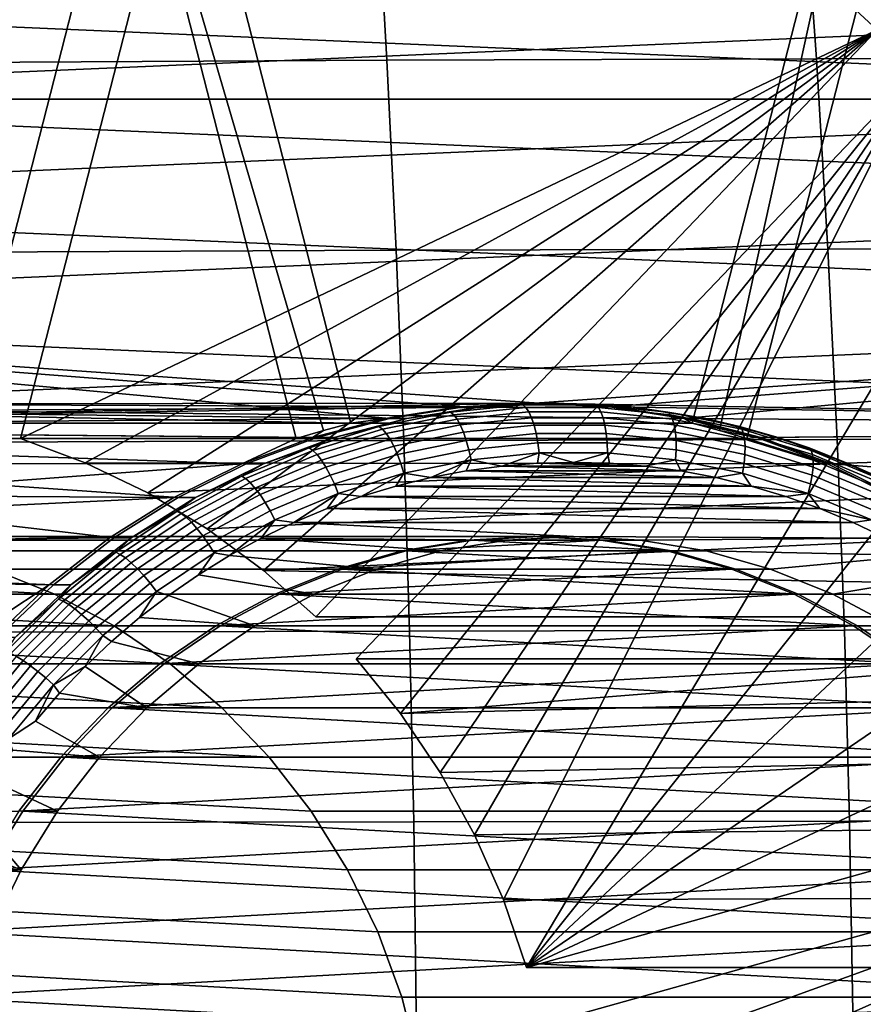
# Model space of a CAD drawing. Header units: metres. Extents: x -25 to 132, y -25 to 25.
# Tile 254 of 278: x 116.1 to 118.94, y 0.67 to 3.99. Entities that reach past the tile are written whole.
import ezdxf

# ---------------------------------------------------------------- set-up
doc = ezdxf.new("R2010")
doc.units = ezdxf.units.M
doc.layers.add('solid_12_061_071_XXX', color=7, linetype='CONTINUOUS')

msp = doc.modelspace()

# ---------------------------------------------------------------- linework, layer by layer
at = {"layer": 'solid_12_061_071_XXX'}
for points in [[(115.915016, 2.632092, 85.836105), (114.070862, 5.337596, 85.272293), (114.489082, 5.427619, 85.400154), (116.608276, 5.337596, 86.048058)], [(114.764122, 2.632092, 85.484245), (117.214699, 2.632092, 77.468765), (116.521439, 5.337596, 77.256813), (114.070862, 5.337596, 85.272293)], [(118.365593, 2.632092, 77.820625), (115.915016, 2.632092, 85.836105), (116.608276, 5.337596, 86.048058), (119.058853, 5.337596, 78.032578)], [(117.121872, 2.608, 77.440384), (116.336693, 5.285832, 77.200325), (116.521439, 5.337596, 77.256813), (117.214699, 2.632092, 77.468765)], [(118.365593, 2.632092, 77.820625), (119.058853, 5.337596, 78.032578), (118.45842, 2.608, 77.849007)], [(118.45842, 2.608, 77.849007), (119.058853, 5.337596, 78.032578), (119.243599, 5.285832, 78.089058), (118.550339, 2.580328, 77.877106)], [(117.029953, 2.580328, 77.412277), (114.579376, 2.580328, 85.427757), (113.886116, 5.285832, 85.215813), (116.336693, 5.285832, 77.200325)], [(116.099762, 2.580328, 85.892586), (118.550339, 2.580328, 77.877106), (119.243599, 5.285832, 78.089058), (116.793022, 5.285832, 86.104538)], [(116.099762, 2.580328, 85.892586), (116.793022, 5.285832, 86.104538), (118.671326, 4.255795, 86.678795), (118.990486, 3.959155, 86.776367)], [(117.029953, 2.580328, 77.412277), (116.336693, 5.285832, 77.200325), (117.121872, 2.608, 77.440384)], [(115.86277, 4.48916, 100.160072), (115.890198, 3.849802, 100.193283), (117.336258, 3.856899, 100.510551), (117.299835, 4.496985, 100.476715)], [(117.299835, 4.496985, 100.476715), (117.336258, 3.856899, 100.510551), (118.785088, 3.861307, 100.816978), (118.739754, 4.501679, 100.782814)], [(118.739754, 4.501679, 100.782814), (118.785088, 3.861307, 100.816978), (120.236458, 3.865653, 101.112419), (120.182266, 4.5063, 101.078171)], [(121.441063, 3.959155, 78.760887), (118.990486, 3.959155, 86.776367), (118.671326, 4.255795, 86.678795)], [(121.396843, 4.046494, 78.58847), (121.441063, 3.959155, 78.760887), (118.671326, 4.255795, 86.678795)], [(113.964912, 3.725056, 76.316307), (121.704231, 3.725056, 78.682449), (121.396843, 4.046494, 78.58847)], [(113.964912, 3.725056, 76.316307), (121.396843, 4.046494, 78.58847), (114.272308, 4.046494, 76.410286)], [(113.978958, 3.725056, 76.270355), (114.286354, 4.046494, 76.364334), (121.718285, 3.725056, 78.636505)], [(114.286354, 4.046494, 76.364334), (121.410889, 4.046494, 78.542526), (121.718285, 3.725056, 78.636505)], [(116.099762, 2.580328, 85.892586), (118.990486, 3.959155, 86.776367), (116.318207, 2.498548, 85.959373)], [(116.318207, 2.498548, 85.959373), (118.990486, 3.959155, 86.776367), (116.528786, 2.396574, 86.02375)], [(116.528786, 2.396574, 86.02375), (118.990486, 3.959155, 86.776367), (116.729767, 2.275235, 86.085197)], [(116.729767, 2.275235, 86.085197), (118.990486, 3.959155, 86.776367), (116.91951, 2.135525, 86.143211)], [(116.91951, 2.135525, 86.143211), (118.990486, 3.959155, 86.776367), (117.096458, 1.978589, 86.197311)], [(119.547043, 1.978589, 78.181831), (117.096458, 1.978589, 86.197311), (118.990486, 3.959155, 86.776367), (121.441063, 3.959155, 78.760887)], [(115.890198, 3.849802, 100.193283), (115.913467, 3.209483, 100.221443), (117.367165, 3.215664, 100.539238), (117.336258, 3.856899, 100.510551)], [(117.336258, 3.856899, 100.510551), (117.367165, 3.215664, 100.539238), (118.82354, 3.219603, 100.845955), (118.785088, 3.861307, 100.816978)], [(118.785088, 3.861307, 100.816978), (118.82354, 3.219603, 100.845955), (120.282417, 3.223493, 101.141464), (120.236458, 3.865653, 101.112419)], [(117.231705, 1.837168, 86.238655), (119.682281, 1.837168, 78.223175), (121.576309, 3.817734, 78.802238), (119.125725, 3.817734, 86.817719)], [(117.231705, 1.837168, 86.238655), (119.125725, 3.817734, 86.817719), (117.381783, 1.652122, 86.284538)], [(117.381783, 1.652122, 86.284538), (119.125725, 3.817734, 86.817719), (117.515388, 1.453714, 86.325386)], [(117.515388, 1.453714, 86.325386), (119.125725, 3.817734, 86.817719), (117.631424, 1.243557, 86.360863)], [(117.631424, 1.243557, 86.360863), (119.125725, 3.817734, 86.817719), (117.728935, 1.023362, 86.390678)], [(117.728935, 1.023362, 86.390678), (119.125725, 3.817734, 86.817719), (119.409378, 3.484027, 86.904442), (117.807152, 0.794925, 86.414589)], [(113.431343, 3.00821, 76.153175), (121.985207, 3.378154, 78.768356), (121.704231, 3.725056, 78.682449), (113.683945, 3.378154, 76.2304)], [(113.683945, 3.378154, 76.2304), (121.704231, 3.725056, 78.682449), (113.964912, 3.725056, 76.316307)], [(113.978958, 3.725056, 76.270355), (121.999252, 3.378154, 78.722412), (122.251846, 3.00821, 78.799637), (113.69799, 3.378154, 76.184456)], [(113.978958, 3.725056, 76.270355), (121.718285, 3.725056, 78.636505), (121.999252, 3.378154, 78.722412)], [(117.807152, 0.794925, 86.414589), (119.409378, 3.484027, 86.904442), (119.666237, 3.127321, 86.982971)], [(113.208839, 2.61773, 76.085144), (122.237801, 3.00821, 78.845581), (121.985207, 3.378154, 78.768356), (113.431343, 3.00821, 76.153175)], [(113.69799, 3.378154, 76.184456), (122.251846, 3.00821, 78.799637), (122.474358, 2.61773, 78.867661), (113.445396, 3.00821, 76.107231)], [(118.82354, 3.219603, 100.845955), (118.855072, 2.576821, 100.869705), (120.320091, 2.580106, 101.165276), (120.282417, 3.223493, 101.141464)], [(115.913467, 3.209483, 100.221443), (115.932579, 2.568391, 100.244522), (117.392517, 2.573502, 100.562759), (117.367165, 3.215664, 100.539238)], [(117.367165, 3.215664, 100.539238), (117.392517, 2.573502, 100.562759), (118.855072, 2.576821, 100.869705), (118.82354, 3.219603, 100.845955)], [(117.807152, 0.794925, 86.414589), (119.666237, 3.127321, 86.982971), (119.894562, 2.750035, 87.052773)], [(117.834572, 2.699998, 77.499374), (122.237801, 3.00821, 78.845581), (113.208839, 2.61773, 76.085144)], [(117.099113, 2.583741, 77.224281), (113.222885, 2.61773, 76.0392), (113.445396, 3.00821, 76.107231), (117.344902, 2.648122, 77.299431)], [(117.848618, 2.699998, 77.45343), (113.445396, 3.00821, 76.107231), (122.474358, 2.61773, 78.867661)], [(117.59552, 2.686996, 77.376053), (117.344902, 2.648122, 77.299431), (113.445396, 3.00821, 76.107231)], [(117.848618, 2.699998, 77.45343), (117.59552, 2.686996, 77.376053), (113.445396, 3.00821, 76.107231)], [(118.087677, 2.686996, 77.576759), (122.237801, 3.00821, 78.845581), (117.834572, 2.699998, 77.499374)], [(118.338295, 2.648122, 77.653381), (122.237801, 3.00821, 78.845581), (118.087677, 2.686996, 77.576759)], [(118.584084, 2.583741, 77.728523), (122.460312, 2.61773, 78.913605), (122.237801, 3.00821, 78.845581), (118.338295, 2.648122, 77.653381)], [(117.807152, 0.794925, 86.414589), (119.894562, 2.750035, 87.052773), (120.092873, 2.354609, 87.113403)], [(117.834572, 2.699998, 77.499374), (113.208839, 2.61773, 76.085144), (117.581474, 2.686996, 77.421997)], [(115.223534, 2.69727, 85.624702), (117.581474, 2.686996, 77.421997), (117.330856, 2.648122, 77.345375), (114.992416, 2.675484, 85.554039)], [(115.455605, 2.69727, 85.695648), (117.834572, 2.699998, 77.499374), (117.581474, 2.686996, 77.421997), (115.223534, 2.69727, 85.624702)], [(115.686722, 2.675484, 85.766312), (118.087677, 2.686996, 77.576759), (117.834572, 2.699998, 77.499374), (115.455605, 2.69727, 85.695648)], [(117.550201, 2.66951, 77.116745), (117.794533, 2.693907, 77.191437), (117.804794, 2.684882, 77.159332), (117.561287, 2.660567, 77.084885)], [(117.654015, 2.686999, 77.184799), (117.794533, 2.693907, 77.191437), (117.550201, 2.66951, 77.116745)], [(117.59552, 2.686996, 77.376053), (117.848618, 2.699998, 77.45343), (117.907097, 2.7, 77.262169), (117.654015, 2.686999, 77.184799)], [(117.654015, 2.686999, 77.184799), (117.907097, 2.7, 77.262169), (117.794533, 2.693907, 77.191437)], [(117.907097, 2.7, 77.262169), (118.03997, 2.693907, 77.266479), (117.794533, 2.693907, 77.191437)], [(117.794533, 2.693907, 77.191437), (118.03997, 2.693907, 77.266479), (118.049416, 2.684882, 77.234116), (117.804794, 2.684882, 77.159332)], [(117.848618, 2.699998, 77.45343), (118.101723, 2.686996, 77.530815), (118.160179, 2.686999, 77.339546), (117.907097, 2.7, 77.262169)], [(118.101723, 2.686996, 77.530815), (117.848618, 2.699998, 77.45343), (122.474358, 2.61773, 78.867661)], [(117.907097, 2.7, 77.262169), (118.160179, 2.686999, 77.339546), (118.03997, 2.693907, 77.266479)], [(118.03997, 2.693907, 77.266479), (118.284294, 2.66951, 77.341179), (118.292923, 2.660567, 77.308563), (118.049416, 2.684882, 77.234116)], [(118.160179, 2.686999, 77.339546), (118.284294, 2.66951, 77.341179), (118.03997, 2.693907, 77.266479)], [(117.581474, 2.686996, 77.421997), (113.208839, 2.61773, 76.085144), (117.330856, 2.648122, 77.345375)], [(117.214699, 2.632092, 77.468765), (114.764122, 2.632092, 85.484245), (114.992416, 2.675484, 85.554039)], [(117.214699, 2.632092, 77.468765), (114.992416, 2.675484, 85.554039), (117.330856, 2.648122, 77.345375)], [(115.686722, 2.675484, 85.766312), (118.338295, 2.648122, 77.653381), (118.087677, 2.686996, 77.576759)], [(115.686722, 2.675484, 85.766312), (115.915016, 2.632092, 85.836105), (118.365593, 2.632092, 77.820625), (118.338295, 2.648122, 77.653381)], [(117.309196, 2.620939, 77.04306), (117.550201, 2.66951, 77.116745), (117.561287, 2.660567, 77.084885), (117.321091, 2.612158, 77.011452)], [(117.403366, 2.64812, 77.10817), (117.550201, 2.66951, 77.116745), (117.309196, 2.620939, 77.04306)], [(117.321091, 2.612158, 77.011452), (117.561287, 2.660567, 77.084885), (117.57254, 2.645961, 77.055252), (117.333664, 2.597818, 76.982224)], [(117.344902, 2.648122, 77.299431), (117.59552, 2.686996, 77.376053), (117.654015, 2.686999, 77.184799), (117.403366, 2.64812, 77.10817)], [(117.403366, 2.64812, 77.10817), (117.654015, 2.686999, 77.184799), (117.550201, 2.66951, 77.116745)], [(117.561287, 2.660567, 77.084885), (117.804794, 2.684882, 77.159332), (117.814713, 2.670142, 77.129295), (117.57254, 2.645961, 77.055252)], [(117.57254, 2.645961, 77.055252), (117.814713, 2.670142, 77.129295), (117.823982, 2.650136, 77.102242), (117.583626, 2.626136, 77.028763)], [(117.804794, 2.684882, 77.159332), (118.049416, 2.684882, 77.234116), (118.057983, 2.670142, 77.203674), (117.814713, 2.670142, 77.129295)], [(117.814713, 2.670142, 77.129295), (118.057983, 2.670142, 77.203674), (118.06543, 2.650136, 77.176064), (117.823982, 2.650136, 77.102242)], [(118.049416, 2.684882, 77.234116), (118.292923, 2.660567, 77.308563), (118.300156, 2.645961, 77.27771), (118.057983, 2.670142, 77.203674)], [(118.057983, 2.670142, 77.203674), (118.300156, 2.645961, 77.27771), (118.305786, 2.626136, 77.24955), (118.06543, 2.650136, 77.176064)], [(118.101723, 2.686996, 77.530815), (118.352341, 2.648122, 77.607437), (118.41082, 2.64812, 77.416176), (118.160179, 2.686999, 77.339546)], [(118.352341, 2.648122, 77.607437), (118.101723, 2.686996, 77.530815), (122.474358, 2.61773, 78.867661)], [(118.160179, 2.686999, 77.339546), (118.41082, 2.64812, 77.416176), (118.284294, 2.66951, 77.341179)], [(118.284294, 2.66951, 77.341179), (118.525299, 2.620939, 77.414856), (118.533119, 2.612158, 77.382004), (118.292923, 2.660567, 77.308563)], [(118.41082, 2.64812, 77.416176), (118.525299, 2.620939, 77.414856), (118.284294, 2.66951, 77.341179)], [(118.292923, 2.660567, 77.308563), (118.533119, 2.612158, 77.382004), (118.53904, 2.597818, 77.350746), (118.300156, 2.645961, 77.27771)], [(117.330856, 2.648122, 77.345375), (113.208839, 2.61773, 76.085144), (117.085068, 2.583741, 77.270233)], [(117.121872, 2.608, 77.440384), (117.214699, 2.632092, 77.468765), (117.330856, 2.648122, 77.345375), (117.085068, 2.583741, 77.270233)], [(117.099113, 2.583741, 77.224281), (117.344902, 2.648122, 77.299431), (117.403366, 2.64812, 77.10817), (117.157578, 2.583739, 77.03302)], [(117.157578, 2.583739, 77.03302), (117.403366, 2.64812, 77.10817), (117.309196, 2.620939, 77.04306)], [(117.333664, 2.597818, 76.982224), (117.57254, 2.645961, 77.055252), (117.583626, 2.626136, 77.028763), (117.346535, 2.578354, 76.956276)], [(117.346535, 2.578354, 76.956276), (117.583626, 2.626136, 77.028763), (117.594193, 2.601697, 77.006203), (117.359314, 2.554359, 76.934395)], [(117.583626, 2.626136, 77.028763), (117.823982, 2.650136, 77.102242), (117.832314, 2.625473, 77.079002), (117.594193, 2.601697, 77.006203)], [(117.594193, 2.601697, 77.006203), (117.832314, 2.625473, 77.079002), (117.839462, 2.596904, 77.06028), (117.603928, 2.573386, 76.988274)], [(117.823982, 2.650136, 77.102242), (118.06543, 2.650136, 77.176064), (118.071518, 2.625473, 77.152138), (117.832314, 2.625473, 77.079002)], [(117.832314, 2.625473, 77.079002), (118.071518, 2.625473, 77.152138), (118.076065, 2.596904, 77.132622), (117.839462, 2.596904, 77.06028)], [(118.06543, 2.650136, 77.176064), (118.305786, 2.626136, 77.24955), (118.309639, 2.601697, 77.224937), (118.071518, 2.625473, 77.152138)], [(118.071518, 2.625473, 77.152138), (118.309639, 2.601697, 77.224937), (118.311592, 2.573386, 77.204628), (118.076065, 2.596904, 77.132622)], [(118.300156, 2.645961, 77.27771), (118.53904, 2.597818, 77.350746), (118.542877, 2.578354, 77.322037), (118.305786, 2.626136, 77.24955)], [(118.305786, 2.626136, 77.24955), (118.542877, 2.578354, 77.322037), (118.544518, 2.554359, 77.296745), (118.309639, 2.601697, 77.224937)], [(118.365593, 2.632092, 77.820625), (118.45842, 2.608, 77.849007), (118.584084, 2.583741, 77.728523), (118.338295, 2.648122, 77.653381)], [(118.352341, 2.648122, 77.607437), (118.598129, 2.583741, 77.682579), (118.656616, 2.583739, 77.491325), (118.41082, 2.64812, 77.416176)], [(118.598129, 2.583741, 77.682579), (118.352341, 2.648122, 77.607437), (122.474358, 2.61773, 78.867661)], [(118.41082, 2.64812, 77.416176), (118.656616, 2.583739, 77.491325), (118.525299, 2.620939, 77.414856)], [(116.846466, 2.494468, 77.197281), (117.085068, 2.583741, 77.270233), (113.208839, 2.61773, 76.085144), (113.017906, 2.209318, 76.026772)], [(116.210609, 2.087129, 76.952644), (113.031952, 2.209318, 75.980827), (113.222885, 2.61773, 76.0392), (116.414139, 2.244978, 77.01487)], [(116.631454, 2.381181, 77.081306), (116.414139, 2.244978, 77.01487), (113.222885, 2.61773, 76.0392)], [(116.860512, 2.494468, 77.151337), (116.631454, 2.381181, 77.081306), (113.222885, 2.61773, 76.0392)], [(117.099113, 2.583741, 77.224281), (116.860512, 2.494468, 77.151337), (113.222885, 2.61773, 76.0392)], [(117.029953, 2.580328, 77.412277), (117.121872, 2.608, 77.440384), (117.085068, 2.583741, 77.270233)], [(117.0737, 2.548631, 76.971062), (117.309196, 2.620939, 77.04306), (117.321091, 2.612158, 77.011452), (117.086388, 2.540093, 76.93969)], [(117.157578, 2.583739, 77.03302), (117.309196, 2.620939, 77.04306), (117.0737, 2.548631, 76.971062)], [(117.086388, 2.540093, 76.93969), (117.321091, 2.612158, 77.011452), (117.333664, 2.597818, 76.982224), (117.100243, 2.526148, 76.910858)], [(117.100243, 2.526148, 76.910858), (117.333664, 2.597818, 76.982224), (117.346535, 2.578354, 76.956276), (117.114868, 2.507221, 76.885445)], [(117.359314, 2.554359, 76.934395), (117.594193, 2.601697, 77.006203), (117.603928, 2.573386, 76.988274), (117.371605, 2.526563, 76.917244)], [(117.603928, 2.573386, 76.988274), (117.839462, 2.596904, 77.06028), (117.845207, 2.565298, 77.046646), (117.612541, 2.542067, 76.975517)], [(117.839462, 2.596904, 77.06028), (118.076065, 2.596904, 77.132622), (118.078926, 2.565298, 77.118103), (117.845207, 2.565298, 77.046646)], [(118.076065, 2.596904, 77.132622), (118.311592, 2.573386, 77.204628), (118.311584, 2.542067, 77.18924), (118.078926, 2.565298, 77.118103)], [(118.309639, 2.601697, 77.224937), (118.544518, 2.554359, 77.296745), (118.543915, 2.526563, 77.275658), (118.311592, 2.573386, 77.204628)], [(118.45842, 2.608, 77.849007), (118.550339, 2.580328, 77.877106), (118.584084, 2.583741, 77.728523)], [(118.525299, 2.620939, 77.414856), (118.760796, 2.548631, 77.486855), (118.767822, 2.540093, 77.453758), (118.533119, 2.612158, 77.382004)], [(118.656616, 2.583739, 77.491325), (118.760796, 2.548631, 77.486855), (118.525299, 2.620939, 77.414856)], [(118.533119, 2.612158, 77.382004), (118.767822, 2.540093, 77.453758), (118.772453, 2.526148, 77.422104), (118.53904, 2.597818, 77.350746)], [(118.53904, 2.597818, 77.350746), (118.772453, 2.526148, 77.422104), (118.774544, 2.507221, 77.39286), (118.542877, 2.578354, 77.322037)], [(118.822685, 2.494468, 77.801476), (122.460312, 2.61773, 78.913605), (118.584084, 2.583741, 77.728523)], [(118.836731, 2.494468, 77.755524), (118.598129, 2.583741, 77.682579), (122.474358, 2.61773, 78.867661), (122.665291, 2.209318, 78.926033)], [(119.051743, 2.381181, 77.871506), (122.460312, 2.61773, 78.913605), (118.822685, 2.494468, 77.801476)], [(114.360931, 2.498548, 85.360977), (114.579376, 2.580328, 85.427757), (117.029953, 2.580328, 77.412277), (116.846466, 2.494468, 77.197281)], [(115.932579, 2.568391, 100.244522), (115.947502, 1.926711, 100.262512), (117.412292, 1.930633, 100.581093), (117.392517, 2.573502, 100.562759)], [(116.099762, 2.580328, 85.892586), (116.318207, 2.498548, 85.959373), (118.822685, 2.494468, 77.801476), (118.550339, 2.580328, 77.877106)], [(117.029953, 2.580328, 77.412277), (117.085068, 2.583741, 77.270233), (116.846466, 2.494468, 77.197281)], [(116.860512, 2.494468, 77.151337), (117.099113, 2.583741, 77.224281), (117.157578, 2.583739, 77.03302), (116.918999, 2.494475, 76.960083)], [(116.918999, 2.494475, 76.960083), (117.157578, 2.583739, 77.03302), (117.0737, 2.548631, 76.971062)], [(117.114868, 2.507221, 76.885445), (117.346535, 2.578354, 76.956276), (117.359314, 2.554359, 76.934395), (117.129799, 2.483888, 76.864227)], [(117.371605, 2.526563, 76.917244), (117.603928, 2.573386, 76.988274), (117.612541, 2.542067, 76.975517), (117.383041, 2.495813, 76.90535)], [(117.392517, 2.573502, 100.562759), (117.412292, 1.930633, 100.581093), (118.879662, 1.933216, 100.888222), (118.855072, 2.576821, 100.869705)], [(117.612541, 2.542067, 76.975517), (117.845207, 2.565298, 77.046646), (117.849365, 2.531618, 77.038513), (117.619759, 2.508692, 76.968315)], [(117.845207, 2.565298, 77.046646), (118.078926, 2.565298, 77.118103), (118.080017, 2.531618, 77.109032), (117.849365, 2.531618, 77.038513)], [(118.078926, 2.565298, 77.118103), (118.311584, 2.542067, 77.18924), (118.309631, 2.508692, 77.17923), (118.080017, 2.531618, 77.109032)], [(118.311592, 2.573386, 77.204628), (118.543915, 2.526563, 77.275658), (118.541084, 2.495813, 77.259399), (118.311584, 2.542067, 77.18924)], [(118.542877, 2.578354, 77.322037), (118.774544, 2.507221, 77.39286), (118.774033, 2.483888, 77.36692), (118.544518, 2.554359, 77.296745)], [(118.550339, 2.580328, 77.877106), (118.822685, 2.494468, 77.801476), (118.584084, 2.583741, 77.728523)], [(118.598129, 2.583741, 77.682579), (118.836731, 2.494468, 77.755524), (118.895195, 2.494475, 77.564262), (118.656616, 2.583739, 77.491325)], [(118.656616, 2.583739, 77.491325), (118.895195, 2.494475, 77.564262), (118.760796, 2.548631, 77.486855)], [(118.855072, 2.576821, 100.869705), (118.879662, 1.933216, 100.888222), (120.349464, 1.935777, 101.183846), (120.320091, 2.580106, 101.165276)], [(116.845848, 2.453243, 76.901398), (117.0737, 2.548631, 76.971062), (117.086388, 2.540093, 76.93969), (116.859291, 2.445024, 76.870262)], [(116.918999, 2.494475, 76.960083), (117.0737, 2.548631, 76.971062), (116.845848, 2.453243, 76.901398)], [(116.859291, 2.445024, 76.870262), (117.086388, 2.540093, 76.93969), (117.100243, 2.526148, 76.910858), (116.874397, 2.431601, 76.841812)], [(116.874397, 2.431601, 76.841812), (117.100243, 2.526148, 76.910858), (117.114868, 2.507221, 76.885445), (116.890709, 2.413383, 76.816917)], [(117.129799, 2.483888, 76.864227), (117.359314, 2.554359, 76.934395), (117.371605, 2.526563, 76.917244), (117.144592, 2.456859, 76.847839)], [(117.144592, 2.456859, 76.847839), (117.371605, 2.526563, 76.917244), (117.383041, 2.495813, 76.90535), (117.158791, 2.426958, 76.836792)], [(117.383041, 2.495813, 76.90535), (117.612541, 2.542067, 76.975517), (117.619759, 2.508692, 76.968315), (117.393272, 2.463046, 76.899078)], [(117.619759, 2.508692, 76.968315), (117.849365, 2.531618, 77.038513), (117.723457, 2.487146, 76.996887)], [(117.849365, 2.531618, 77.038513), (117.844383, 2.496786, 77.033859), (117.723457, 2.487146, 76.996887)], [(117.849365, 2.531618, 77.038513), (117.965569, 2.499998, 77.070908), (117.844383, 2.496786, 77.033859)], [(117.849365, 2.531618, 77.038513), (118.080017, 2.531618, 77.109032), (117.965569, 2.499998, 77.070908)], [(118.080017, 2.531618, 77.109032), (118.086754, 2.496786, 77.107964), (117.965569, 2.499998, 77.070908)], [(118.080017, 2.531618, 77.109032), (118.309631, 2.508692, 77.17923), (118.20768, 2.487146, 77.144928), (118.086754, 2.496786, 77.107964)], [(118.311584, 2.542067, 77.18924), (118.541084, 2.495813, 77.259399), (118.53611, 2.463046, 77.248474), (118.309631, 2.508692, 77.17923)], [(118.543915, 2.526563, 77.275658), (118.770935, 2.456859, 77.345062), (118.765343, 2.426958, 77.327965), (118.541084, 2.495813, 77.259399)], [(118.544518, 2.554359, 77.296745), (118.774033, 2.483888, 77.36692), (118.770935, 2.456859, 77.345062), (118.543915, 2.526563, 77.275658)], [(118.760796, 2.548631, 77.486855), (118.988655, 2.453243, 77.556519), (118.994919, 2.445024, 77.523186), (118.767822, 2.540093, 77.453758)], [(118.895195, 2.494475, 77.564262), (118.988655, 2.453243, 77.556519), (118.760796, 2.548631, 77.486855)], [(118.767822, 2.540093, 77.453758), (118.994919, 2.445024, 77.523186), (118.998306, 2.431601, 77.491158), (118.772453, 2.526148, 77.422104)], [(118.772453, 2.526148, 77.422104), (118.998306, 2.431601, 77.491158), (118.998703, 2.413383, 77.461395), (118.774544, 2.507221, 77.39286)], [(116.846466, 2.494468, 77.197281), (113.017906, 2.209318, 76.026772), (116.617409, 2.381181, 77.127251)], [(114.360931, 2.498548, 85.360977), (116.846466, 2.494468, 77.197281), (116.617409, 2.381181, 77.127251), (114.150352, 2.396574, 85.296593)], [(116.318207, 2.498548, 85.959373), (116.528786, 2.396574, 86.02375), (118.822685, 2.494468, 77.801476)], [(116.729767, 2.275235, 86.085197), (119.051743, 2.381181, 77.871506), (118.822685, 2.494468, 77.801476), (116.528786, 2.396574, 86.02375)], [(116.631454, 2.381181, 77.081306), (116.860512, 2.494468, 77.151337), (116.918999, 2.494475, 76.960083), (116.689941, 2.381187, 76.890053)], [(116.689941, 2.381187, 76.890053), (116.918999, 2.494475, 76.960083), (116.845848, 2.453243, 76.901398)], [(116.890709, 2.413383, 76.816917), (117.114868, 2.507221, 76.885445), (117.129799, 2.483888, 76.864227), (116.90773, 2.390923, 76.796333)], [(117.158791, 2.426958, 76.836792), (117.383041, 2.495813, 76.90535), (117.393272, 2.463046, 76.899078), (117.171967, 2.395094, 76.831413)], [(117.393272, 2.463046, 76.899078), (117.619759, 2.508692, 76.968315), (117.483887, 2.448732, 76.923645)], [(117.619759, 2.508692, 76.968315), (117.603226, 2.471118, 76.960129), (117.483887, 2.448732, 76.923645)], [(117.619759, 2.508692, 76.968315), (117.723457, 2.487146, 76.996887), (117.603226, 2.471118, 76.960129)], [(118.20768, 2.487146, 77.144928), (117.723457, 2.487146, 76.996887), (117.844383, 2.496786, 77.033859)], [(118.086754, 2.496786, 77.107964), (117.844383, 2.496786, 77.033859), (117.965569, 2.499998, 77.070908)], [(118.20768, 2.487146, 77.144928), (117.844383, 2.496786, 77.033859), (118.086754, 2.496786, 77.107964)], [(118.309631, 2.508692, 77.17923), (118.327911, 2.471118, 77.181694), (118.20768, 2.487146, 77.144928)], [(118.309631, 2.508692, 77.17923), (118.53611, 2.463046, 77.248474), (118.447258, 2.448732, 77.218178), (118.327911, 2.471118, 77.181694)], [(118.541084, 2.495813, 77.259399), (118.765343, 2.426958, 77.327965), (118.757423, 2.395094, 77.316139), (118.53611, 2.463046, 77.248474)], [(118.774544, 2.507221, 77.39286), (118.998703, 2.413383, 77.461395), (118.996101, 2.390923, 77.434814), (118.774033, 2.483888, 77.36692)], [(118.836731, 2.494468, 77.755524), (119.065788, 2.381181, 77.825562), (119.124252, 2.381187, 77.634293), (118.895195, 2.494475, 77.564262)], [(119.065788, 2.381181, 77.825562), (118.836731, 2.494468, 77.755524), (122.665291, 2.209318, 78.926033)], [(118.895195, 2.494475, 77.564262), (119.124252, 2.381187, 77.634293), (118.988655, 2.453243, 77.556519)], [(116.90773, 2.390923, 76.796333), (117.129799, 2.483888, 76.864227), (117.144592, 2.456859, 76.847839), (116.924934, 2.364906, 76.780685)], [(117.171967, 2.395094, 76.831413), (117.393272, 2.463046, 76.899078), (117.249252, 2.385146, 76.851913)], [(117.393272, 2.463046, 76.899078), (117.365776, 2.420043, 76.887535), (117.249252, 2.385146, 76.851913)], [(117.393272, 2.463046, 76.899078), (117.483887, 2.448732, 76.923645), (117.365776, 2.420043, 76.887535)], [(118.447258, 2.448732, 77.218178), (117.483887, 2.448732, 76.923645), (117.603226, 2.471118, 76.960129)], [(118.327911, 2.471118, 77.181694), (117.603226, 2.471118, 76.960129), (117.723457, 2.487146, 76.996887)], [(118.447258, 2.448732, 77.218178), (117.603226, 2.471118, 76.960129), (118.327911, 2.471118, 77.181694)], [(118.327911, 2.471118, 77.181694), (117.723457, 2.487146, 76.996887), (118.20768, 2.487146, 77.144928)], [(118.53611, 2.463046, 77.248474), (118.565369, 2.420043, 77.254288), (118.447258, 2.448732, 77.218178)], [(118.53611, 2.463046, 77.248474), (118.757423, 2.395094, 77.316139), (118.565369, 2.420043, 77.254288)], [(118.774033, 2.483888, 77.36692), (118.996101, 2.390923, 77.434814), (118.990585, 2.364906, 77.412216), (118.770935, 2.456859, 77.345062)], [(116.627693, 2.335637, 76.834702), (116.845848, 2.453243, 76.901398), (116.859291, 2.445024, 76.870262), (116.641869, 2.327813, 76.803787)], [(116.689941, 2.381187, 76.890053), (116.845848, 2.453243, 76.901398), (116.627693, 2.335637, 76.834702)], [(116.641869, 2.327813, 76.803787), (116.859291, 2.445024, 76.870262), (116.874397, 2.431601, 76.841812), (116.658165, 2.315033, 76.775703)], [(116.658165, 2.315033, 76.775703), (116.874397, 2.431601, 76.841812), (116.890709, 2.413383, 76.816917), (116.676102, 2.297688, 76.751305)], [(116.924934, 2.364906, 76.780685), (117.144592, 2.456859, 76.847839), (117.158791, 2.426958, 76.836792), (116.941811, 2.336123, 76.770454)], [(116.941811, 2.336123, 76.770454), (117.158791, 2.426958, 76.836792), (117.171967, 2.395094, 76.831413), (116.957832, 2.305452, 76.765945)], [(118.565369, 2.420043, 77.254288), (117.365776, 2.420043, 76.887535), (117.483887, 2.448732, 76.923645)], [(118.565369, 2.420043, 77.254288), (117.483887, 2.448732, 76.923645), (118.447258, 2.448732, 77.218178)], [(118.765343, 2.426958, 77.327965), (118.982323, 2.336123, 77.394302), (118.97155, 2.305452, 77.381607), (118.757423, 2.395094, 77.316139)], [(118.770935, 2.456859, 77.345062), (118.990585, 2.364906, 77.412216), (118.982323, 2.336123, 77.394302), (118.765343, 2.426958, 77.327965)], [(114.150352, 2.396574, 85.296593), (116.617409, 2.381181, 77.127251), (116.400093, 2.244978, 77.060814), (113.949371, 2.275235, 85.235146)], [(116.676102, 2.297688, 76.751305), (116.890709, 2.413383, 76.816917), (116.90773, 2.390923, 76.796333), (116.695114, 2.276305, 76.731331)], [(116.957832, 2.305452, 76.765945), (117.171967, 2.395094, 76.831413), (117.021942, 2.297026, 76.782417)], [(117.171967, 2.395094, 76.831413), (117.134506, 2.344094, 76.816826), (117.021942, 2.297026, 76.782417)], [(117.171967, 2.395094, 76.831413), (117.249252, 2.385146, 76.851913), (117.134506, 2.344094, 76.816826)], [(118.681885, 2.385146, 77.289909), (117.249252, 2.385146, 76.851913), (117.365776, 2.420043, 76.887535)], [(118.681885, 2.385146, 77.289909), (117.365776, 2.420043, 76.887535), (118.565369, 2.420043, 77.254288)], [(118.757423, 2.395094, 77.316139), (118.681885, 2.385146, 77.289909), (118.565369, 2.420043, 77.254288)], [(118.757423, 2.395094, 77.316139), (118.796631, 2.344094, 77.324989), (118.681885, 2.385146, 77.289909)], [(118.757423, 2.395094, 77.316139), (118.97155, 2.305452, 77.381607), (118.796631, 2.344094, 77.324989)], [(116.617409, 2.381181, 77.127251), (113.017906, 2.209318, 76.026772), (116.400093, 2.244978, 77.060814)], [(116.414139, 2.244978, 77.01487), (116.631454, 2.381181, 77.081306), (116.689941, 2.381187, 76.890053), (116.472603, 2.244968, 76.823601)], [(116.472603, 2.244968, 76.823601), (116.689941, 2.381187, 76.890053), (116.627693, 2.335637, 76.834702)], [(116.695114, 2.276305, 76.731331), (116.90773, 2.390923, 76.796333), (116.924934, 2.364906, 76.780685), (116.714638, 2.251535, 76.716393)], [(116.714638, 2.251535, 76.716393), (116.924934, 2.364906, 76.780685), (116.941811, 2.336123, 76.770454), (116.73407, 2.224133, 76.70694)], [(116.91951, 2.135525, 86.143211), (119.269051, 2.244978, 77.937943), (119.051743, 2.381181, 77.871506), (116.729767, 2.275235, 86.085197)], [(118.796631, 2.344094, 77.324989), (117.134506, 2.344094, 76.816826), (117.249252, 2.385146, 76.851913)], [(118.796631, 2.344094, 77.324989), (117.249252, 2.385146, 76.851913), (118.681885, 2.385146, 77.289909)], [(116.421211, 2.19688, 76.771576), (116.627693, 2.335637, 76.834702), (116.641869, 2.327813, 76.803787), (116.436081, 2.18952, 76.740875)], [(116.472603, 2.244968, 76.823601), (116.627693, 2.335637, 76.834702), (116.421211, 2.19688, 76.771576)], [(116.436081, 2.18952, 76.740875), (116.641869, 2.327813, 76.803787), (116.658165, 2.315033, 76.775703), (116.453514, 2.1775, 76.713135)], [(116.73407, 2.224133, 76.70694), (116.941811, 2.336123, 76.770454), (116.957832, 2.305452, 76.765945), (116.752823, 2.194932, 76.70327)], [(118.909195, 2.297026, 77.359406), (117.021942, 2.297026, 76.782417), (117.134506, 2.344094, 76.816826)], [(118.909195, 2.297026, 77.359406), (117.134506, 2.344094, 76.816826), (118.796631, 2.344094, 77.324989)], [(117.807152, 0.794925, 86.414589), (120.092873, 2.354609, 87.113403), (120.25988, 1.943613, 87.164467)], [(118.97155, 2.305452, 77.381607), (118.909195, 2.297026, 77.359406), (118.796631, 2.344094, 77.324989)], [(116.453514, 2.1775, 76.713135), (116.658165, 2.315033, 76.775703), (116.676102, 2.297688, 76.751305), (116.472977, 2.161185, 76.689201)], [(116.472977, 2.161185, 76.689201), (116.676102, 2.297688, 76.751305), (116.695114, 2.276305, 76.731331), (116.493881, 2.141073, 76.669807)], [(116.752823, 2.194932, 76.70327), (116.957832, 2.305452, 76.765945), (116.804337, 2.18529, 76.715889)], [(116.957832, 2.305452, 76.765945), (116.911812, 2.24406, 76.748741), (116.804337, 2.18529, 76.715889)], [(116.957832, 2.305452, 76.765945), (117.021942, 2.297026, 76.782417), (116.911812, 2.24406, 76.748741)], [(117.740685, 2.237674, 77.002151), (116.911812, 2.24406, 76.748741), (117.021942, 2.297026, 76.782417), (117.965569, 2.25, 77.070908)], [(117.965569, 2.25, 77.070908), (117.021942, 2.297026, 76.782417), (118.909195, 2.297026, 77.359406), (119.019325, 2.24406, 77.393074)], [(118.97155, 2.305452, 77.381607), (119.019325, 2.24406, 77.393074), (118.909195, 2.297026, 77.359406)], [(113.949371, 2.275235, 85.235146), (116.400093, 2.244978, 77.060814), (116.196564, 2.087129, 76.998589), (113.759628, 2.135525, 85.177139)], [(116.493881, 2.141073, 76.669807), (116.695114, 2.276305, 76.731331), (116.714638, 2.251535, 76.716393), (116.515594, 2.117774, 76.65554)], [(116.400093, 2.244978, 77.060814), (113.017906, 2.209318, 76.026772), (116.196564, 2.087129, 76.998589)], [(117.38723, 2.200835, 77.36261), (117.609642, 2.237671, 77.430611), (115.114677, 2.237675, 85.591415), (114.892204, 2.200829, 85.523399)], [(117.609642, 2.237671, 77.430611), (117.834572, 2.249998, 77.499374), (115.339569, 2.25, 85.660172), (115.114677, 2.237675, 85.591415)], [(117.834572, 2.249998, 77.499374), (118.059502, 2.237671, 77.568146), (115.564461, 2.237675, 85.728928), (115.339569, 2.25, 85.660172)], [(118.059502, 2.237671, 77.568146), (118.281921, 2.200835, 77.636147), (115.786934, 2.200829, 85.796944), (115.564461, 2.237675, 85.728928)], [(116.210609, 2.087129, 76.952644), (116.414139, 2.244978, 77.01487), (116.472603, 2.244968, 76.823601), (116.269081, 2.087128, 76.761375)], [(116.269081, 2.087128, 76.761375), (116.472603, 2.244968, 76.823601), (116.421211, 2.19688, 76.771576)], [(116.515594, 2.117774, 76.65554), (116.714638, 2.251535, 76.716393), (116.73407, 2.224133, 76.70694), (116.537453, 2.092, 76.646828)], [(117.300606, 2.139855, 76.867607), (116.804337, 2.18529, 76.715889), (116.911812, 2.24406, 76.748741), (117.518211, 2.200834, 76.934143)], [(117.740685, 2.237674, 77.002151), (117.518211, 2.200834, 76.934143), (116.911812, 2.24406, 76.748741)], [(116.91951, 2.135525, 86.143211), (119.472588, 2.087129, 78.000168), (119.269051, 2.244978, 77.937943)], [(117.38723, 2.200835, 77.36261), (118.281921, 2.200835, 77.636147), (118.059502, 2.237671, 77.568146)], [(117.38723, 2.200835, 77.36261), (118.059502, 2.237671, 77.568146), (117.609642, 2.237671, 77.430611)], [(117.623688, 2.237671, 77.384666), (117.401276, 2.200835, 77.316666), (117.518211, 2.200834, 76.934143), (117.740685, 2.237674, 77.002151)], [(117.401276, 2.200835, 77.316666), (117.623688, 2.237671, 77.384666), (118.295967, 2.200835, 77.590202)], [(117.609642, 2.237671, 77.430611), (118.059502, 2.237671, 77.568146), (117.834572, 2.249998, 77.499374)], [(117.848618, 2.249998, 77.45343), (117.623688, 2.237671, 77.384666), (117.740685, 2.237674, 77.002151), (117.965569, 2.25, 77.070908)], [(117.623688, 2.237671, 77.384666), (117.848618, 2.249998, 77.45343), (118.073555, 2.237671, 77.522202)], [(117.623688, 2.237671, 77.384666), (118.073555, 2.237671, 77.522202), (118.295967, 2.200835, 77.590202)], [(118.073555, 2.237671, 77.522202), (117.848618, 2.249998, 77.45343), (117.965569, 2.25, 77.070908), (118.19046, 2.237674, 77.139664)], [(118.19046, 2.237674, 77.139664), (117.965569, 2.25, 77.070908), (119.019325, 2.24406, 77.393074)], [(118.295967, 2.200835, 77.590202), (118.073555, 2.237671, 77.522202), (118.19046, 2.237674, 77.139664), (118.412926, 2.200834, 77.20768)], [(118.412926, 2.200834, 77.20768), (118.19046, 2.237674, 77.139664), (119.019325, 2.24406, 77.393074), (119.126801, 2.18529, 77.425934)], [(116.008797, 1.909174, 76.941177), (116.196564, 2.087129, 76.998589), (113.017906, 2.209318, 76.026772), (112.859879, 1.785826, 75.978462)], [(116.210609, 2.087129, 76.952644), (116.022842, 1.909174, 76.895233), (113.031952, 2.209318, 75.980827)], [(117.169678, 2.139878, 77.296097), (117.38723, 2.200835, 77.36261), (114.892204, 2.200829, 85.523399), (114.674644, 2.13987, 85.456886)], [(118.281921, 2.200835, 77.636147), (118.499474, 2.139878, 77.70266), (116.004494, 2.13987, 85.863464), (115.786934, 2.200829, 85.796944)], [(116.228287, 2.038228, 76.712593), (116.421211, 2.19688, 76.771576), (116.436081, 2.18952, 76.740875), (116.243797, 2.031399, 76.682091)], [(116.269081, 2.087128, 76.761375), (116.421211, 2.19688, 76.771576), (116.228287, 2.038228, 76.712593)], [(116.537453, 2.092, 76.646828), (116.73407, 2.224133, 76.70694), (116.752823, 2.194932, 76.70327), (116.558784, 2.064534, 76.643944)], [(116.558784, 2.064534, 76.643944), (116.752823, 2.194932, 76.70327), (116.699913, 2.120937, 76.68396), (116.598724, 2.051122, 76.653023)], [(116.752823, 2.194932, 76.70327), (116.804337, 2.18529, 76.715889), (116.699913, 2.120937, 76.68396)], [(117.169678, 2.139878, 77.296097), (118.499474, 2.139878, 77.70266), (118.281921, 2.200835, 77.636147)], [(117.169678, 2.139878, 77.296097), (118.281921, 2.200835, 77.636147), (117.38723, 2.200835, 77.36261)], [(117.401276, 2.200835, 77.316666), (117.183723, 2.139878, 77.250153), (117.300606, 2.139855, 76.867607), (117.518211, 2.200834, 76.934143)], [(117.183723, 2.139878, 77.250153), (117.401276, 2.200835, 77.316666), (118.513519, 2.139878, 77.656715)], [(117.401276, 2.200835, 77.316666), (118.295967, 2.200835, 77.590202), (118.513519, 2.139878, 77.656715)], [(118.513519, 2.139878, 77.656715), (118.295967, 2.200835, 77.590202), (118.412926, 2.200834, 77.20768), (118.630531, 2.139855, 77.274208)], [(118.630531, 2.139855, 77.274208), (118.412926, 2.200834, 77.20768), (119.126801, 2.18529, 77.425934)], [(116.243797, 2.031399, 76.682091), (116.436081, 2.18952, 76.740875), (116.453514, 2.1775, 76.713135), (116.262283, 2.020247, 76.654671)], [(116.262283, 2.020247, 76.654671), (116.453514, 2.1775, 76.713135), (116.472977, 2.161185, 76.689201), (116.283188, 2.005111, 76.63118)], [(116.283188, 2.005111, 76.63118), (116.472977, 2.161185, 76.689201), (116.493881, 2.141073, 76.669807), (116.305855, 1.98645, 76.61232)], [(117.090454, 2.055503, 76.80336), (116.699913, 2.120937, 76.68396), (116.804337, 2.18529, 76.715889), (117.300606, 2.139855, 76.867607)], [(118.840683, 2.055503, 77.338463), (118.630531, 2.139855, 77.274208), (119.126801, 2.18529, 77.425934), (119.231224, 2.120937, 77.457863)], [(116.033257, 1.978589, 77.107559), (113.759628, 2.135525, 85.177139), (116.196564, 2.087129, 76.998589)], [(116.959389, 2.055469, 77.231804), (117.169678, 2.139878, 77.296097), (114.674644, 2.13987, 85.456886), (114.464409, 2.055482, 85.392609)], [(116.214729, 2.055482, 85.927734), (114.464409, 2.055482, 85.392609), (114.674644, 2.13987, 85.456886)], [(116.214729, 2.055482, 85.927734), (114.674644, 2.13987, 85.456886), (116.004494, 2.13987, 85.863464)], [(118.499474, 2.139878, 77.70266), (118.709755, 2.055469, 77.766945), (116.214729, 2.055482, 85.927734), (116.004494, 2.13987, 85.863464)], [(116.305855, 1.98645, 76.61232), (116.493881, 2.141073, 76.669807), (116.515594, 2.117774, 76.65554), (116.329613, 1.964835, 76.598679)], [(116.91951, 2.135525, 86.143211), (117.096458, 1.978589, 86.197311), (119.547043, 1.978589, 78.181831), (119.472588, 2.087129, 78.000168)], [(116.959389, 2.055469, 77.231804), (118.709755, 2.055469, 77.766945), (118.499474, 2.139878, 77.70266)], [(116.959389, 2.055469, 77.231804), (118.499474, 2.139878, 77.70266), (117.169678, 2.139878, 77.296097)], [(117.183723, 2.139878, 77.250153), (116.973434, 2.055469, 77.18586), (117.090454, 2.055503, 76.80336), (117.300606, 2.139855, 76.867607)], [(116.973434, 2.055469, 77.18586), (117.183723, 2.139878, 77.250153), (118.723801, 2.055469, 77.721001)], [(117.183723, 2.139878, 77.250153), (118.513519, 2.139878, 77.656715), (118.723801, 2.055469, 77.721001)], [(118.723801, 2.055469, 77.721001), (118.513519, 2.139878, 77.656715), (118.630531, 2.139855, 77.274208), (118.840683, 2.055503, 77.338463)], [(116.329613, 1.964835, 76.598679), (116.515594, 2.117774, 76.65554), (116.537453, 2.092, 76.646828), (116.353737, 1.940921, 76.59066)], [(116.889725, 1.948552, 76.741989), (116.598724, 2.051122, 76.653023), (116.699913, 2.120937, 76.68396), (117.090454, 2.055503, 76.80336)], [(118.840683, 2.055503, 77.338463), (119.231224, 2.120937, 77.457863), (119.332413, 2.051122, 77.4888)], [(116.033257, 1.978589, 77.107559), (116.196564, 2.087129, 76.998589), (116.008797, 1.909174, 76.941177)], [(116.022842, 1.909174, 76.895233), (116.210609, 2.087129, 76.952644), (116.269081, 2.087128, 76.761375), (116.081329, 1.909188, 76.703979)], [(116.081329, 1.909188, 76.703979), (116.269081, 2.087128, 76.761375), (116.228287, 2.038228, 76.712593)], [(116.353737, 1.940921, 76.59066), (116.537453, 2.092, 76.646828), (116.558784, 2.064534, 76.643944), (116.37748, 1.915439, 76.588516)], [(116.37748, 1.915439, 76.588516), (116.558784, 2.064534, 76.643944), (116.501038, 1.976017, 76.623154), (116.40715, 1.895867, 76.594452)], [(116.558784, 2.064534, 76.643944), (116.598724, 2.051122, 76.653023), (116.501038, 1.976017, 76.623154)], [(116.415398, 1.948563, 85.98909), (114.263741, 1.948563, 85.331261), (114.464409, 2.055482, 85.392609)], [(116.758728, 1.948557, 77.170456), (116.959389, 2.055469, 77.231804), (114.464409, 2.055482, 85.392609), (114.263741, 1.948563, 85.331261)], [(116.415398, 1.948563, 85.98909), (114.464409, 2.055482, 85.392609), (116.214729, 2.055482, 85.927734)], [(116.050652, 1.861117, 76.658287), (116.228287, 2.038228, 76.712593), (116.243797, 2.031399, 76.682091), (116.066765, 1.854882, 76.62796)], [(116.081329, 1.909188, 76.703979), (116.228287, 2.038228, 76.712593), (116.050652, 1.861117, 76.658287)], [(116.066765, 1.854882, 76.62796), (116.243797, 2.031399, 76.682091), (116.262283, 2.020247, 76.654671), (116.08622, 1.844699, 76.600845)], [(118.709755, 2.055469, 77.766945), (118.910416, 1.948557, 77.828293), (116.415398, 1.948563, 85.98909), (116.214729, 2.055482, 85.927734)], [(116.889725, 1.948552, 76.741989), (116.501038, 1.976017, 76.623154), (116.598724, 2.051122, 76.653023)], [(116.758728, 1.948557, 77.170456), (118.910416, 1.948557, 77.828293), (118.709755, 2.055469, 77.766945)], [(116.758728, 1.948557, 77.170456), (118.709755, 2.055469, 77.766945), (116.959389, 2.055469, 77.231804)], [(116.973434, 2.055469, 77.18586), (116.772781, 1.948557, 77.124512), (116.889725, 1.948552, 76.741989), (117.090454, 2.055503, 76.80336)], [(116.772781, 1.948557, 77.124512), (116.973434, 2.055469, 77.18586), (118.924461, 1.948557, 77.782349)], [(116.973434, 2.055469, 77.18586), (118.723801, 2.055469, 77.721001), (118.924461, 1.948557, 77.782349)], [(118.924461, 1.948557, 77.782349), (118.723801, 2.055469, 77.721001), (118.840683, 2.055503, 77.338463), (119.04142, 1.948552, 77.399834)], [(119.04142, 1.948552, 77.399834), (118.840683, 2.055503, 77.338463), (119.332413, 2.051122, 77.4888), (119.430107, 1.976017, 77.518661)], [(116.08622, 1.844699, 76.600845), (116.262283, 2.020247, 76.654671), (116.283188, 2.005111, 76.63118), (116.108437, 1.830877, 76.577751)], [(116.108437, 1.830877, 76.577751), (116.283188, 2.005111, 76.63118), (116.305855, 1.98645, 76.61232), (116.132736, 1.813839, 76.559395)], [(116.132736, 1.813839, 76.559395), (116.305855, 1.98645, 76.61232), (116.329613, 1.964835, 76.598679), (116.158379, 1.794101, 76.546326)], [(116.158379, 1.794101, 76.546326), (116.329613, 1.964835, 76.598679), (116.353737, 1.940921, 76.59066), (116.184578, 1.772266, 76.538948)], [(116.700851, 1.820295, 76.68425), (116.40715, 1.895867, 76.594452), (116.501038, 1.976017, 76.623154), (116.889725, 1.948552, 76.741989)], [(116.604301, 1.82028, 86.046844), (114.074837, 1.82028, 85.273506), (114.263741, 1.948563, 85.331261)], [(116.569862, 1.820297, 77.112717), (116.758728, 1.948557, 77.170456), (114.263741, 1.948563, 85.331261), (114.074837, 1.82028, 85.273506)], [(116.604301, 1.82028, 86.046844), (114.263741, 1.948563, 85.331261), (116.415398, 1.948563, 85.98909)], [(115.947502, 1.926711, 100.262512), (115.958214, 1.284628, 100.275391), (117.426476, 1.28728, 100.594223), (117.412292, 1.930633, 100.581093)], [(116.184578, 1.772266, 76.538948), (116.353737, 1.940921, 76.59066), (116.37748, 1.915439, 76.588516), (116.210548, 1.748998, 76.537483)], [(118.910416, 1.948557, 77.828293), (119.099289, 1.820297, 77.88604), (116.604301, 1.82028, 86.046844), (116.415398, 1.948563, 85.98909)], [(116.569862, 1.820297, 77.112717), (119.099289, 1.820297, 77.88604), (118.910416, 1.948557, 77.828293)], [(116.569862, 1.820297, 77.112717), (118.910416, 1.948557, 77.828293), (116.758728, 1.948557, 77.170456)], [(116.772781, 1.948557, 77.124512), (116.583908, 1.820297, 77.066772), (116.700851, 1.820295, 76.68425), (116.889725, 1.948552, 76.741989)], [(116.583908, 1.820297, 77.066772), (116.772781, 1.948557, 77.124512), (119.113335, 1.820297, 77.840096)], [(116.772781, 1.948557, 77.124512), (118.924461, 1.948557, 77.782349), (119.113335, 1.820297, 77.840096)], [(117.412292, 1.930633, 100.581093), (117.426476, 1.28728, 100.594223), (118.89727, 1.289042, 100.901482), (118.879662, 1.933216, 100.888222)], [(117.807152, 0.794925, 86.414589), (120.25988, 1.943613, 87.164467), (120.394432, 1.519862, 87.205605)], [(118.879662, 1.933216, 100.888222), (118.89727, 1.289042, 100.901482), (120.370476, 1.290793, 101.197128), (120.349464, 1.935777, 101.183846)], [(119.113335, 1.820297, 77.840096), (118.924461, 1.948557, 77.782349), (119.04142, 1.948552, 77.399834), (119.230293, 1.820295, 77.457573)], [(116.210548, 1.748998, 76.537483), (116.37748, 1.915439, 76.588516), (116.317223, 1.810794, 76.566956)], [(116.37748, 1.915439, 76.588516), (116.40715, 1.895867, 76.594452), (116.317223, 1.810794, 76.566956)], [(116.525757, 1.672019, 76.630714), (116.317223, 1.810794, 76.566956), (116.40715, 1.895867, 76.594452), (116.700851, 1.820295, 76.68425)], [(115.92691, 1.652444, 76.552139), (116.08622, 1.844699, 76.600845), (116.108437, 1.830877, 76.577751), (115.950325, 1.640063, 76.529411)], [(115.950325, 1.640063, 76.529411), (116.108437, 1.830877, 76.577751), (116.132736, 1.813839, 76.559395), (115.976089, 1.6248, 76.511505)], [(119.682281, 1.837168, 78.223175), (117.231705, 1.837168, 86.238655), (117.381783, 1.652122, 86.284538)], [(119.682281, 1.837168, 78.223175), (117.381783, 1.652122, 86.284538), (119.830505, 1.712866, 78.109596)], [(116.394814, 1.672068, 77.059196), (116.569862, 1.820297, 77.112717), (114.074837, 1.82028, 85.273506), (113.899796, 1.672063, 85.219994)], [(116.779343, 1.672063, 86.100357), (113.899796, 1.672063, 85.219994), (114.074837, 1.82028, 85.273506)], [(116.779343, 1.672063, 86.100357), (114.074837, 1.82028, 85.273506), (116.604301, 1.82028, 86.046844)], [(115.976089, 1.6248, 76.511505), (116.132736, 1.813839, 76.559395), (116.158379, 1.794101, 76.546326), (116.003441, 1.60712, 76.498955)], [(116.210548, 1.748998, 76.537483), (116.317223, 1.810794, 76.566956), (116.231537, 1.721065, 76.540764)], [(116.525757, 1.672019, 76.630714), (116.231537, 1.721065, 76.540764), (116.317223, 1.810794, 76.566956)], [(116.394814, 1.672068, 77.059196), (119.274338, 1.672068, 77.93956), (119.099289, 1.820297, 77.88604)], [(116.394814, 1.672068, 77.059196), (119.099289, 1.820297, 77.88604), (116.569862, 1.820297, 77.112717)], [(116.583908, 1.820297, 77.066772), (116.408859, 1.672068, 77.013252), (116.525757, 1.672019, 76.630714), (116.700851, 1.820295, 76.68425)], [(116.408859, 1.672068, 77.013252), (116.583908, 1.820297, 77.066772), (119.288383, 1.672068, 77.893616)], [(116.583908, 1.820297, 77.066772), (119.113335, 1.820297, 77.840096), (119.288383, 1.672068, 77.893616)], [(119.099289, 1.820297, 77.88604), (119.274338, 1.672068, 77.93956), (116.779343, 1.672063, 86.100357), (116.604301, 1.82028, 86.046844)], [(116.003441, 1.60712, 76.498955), (116.158379, 1.794101, 76.546326), (116.184578, 1.772266, 76.538948), (116.031525, 1.58756, 76.492149)], [(116.031525, 1.58756, 76.492149), (116.184578, 1.772266, 76.538948), (116.210548, 1.748998, 76.537483), (116.059502, 1.566717, 76.491302)], [(116.059502, 1.566717, 76.491302), (116.210548, 1.748998, 76.537483), (116.150322, 1.626924, 76.515938)], [(116.210548, 1.748998, 76.537483), (116.231537, 1.721065, 76.540764), (116.150322, 1.626924, 76.515938)], [(116.366608, 1.505604, 76.582062), (116.150322, 1.626924, 76.515938), (116.231537, 1.721065, 76.540764), (116.525757, 1.672019, 76.630714)], [(117.515388, 1.453714, 86.325386), (119.981438, 1.500052, 78.155739), (119.830505, 1.712866, 78.109596), (117.381783, 1.652122, 86.284538)], [(116.23555, 1.505533, 77.010506), (116.394814, 1.672068, 77.059196), (113.899796, 1.672063, 85.219994), (113.74057, 1.505557, 85.17131)], [(116.938568, 1.505557, 86.14904), (113.74057, 1.505557, 85.17131), (113.899796, 1.672063, 85.219994)], [(116.938568, 1.505557, 86.14904), (113.899796, 1.672063, 85.219994), (116.779343, 1.672063, 86.100357)], [(116.23555, 1.505533, 77.010506), (119.433594, 1.505533, 77.988251), (119.274338, 1.672068, 77.93956)], [(116.23555, 1.505533, 77.010506), (119.274338, 1.672068, 77.93956), (116.394814, 1.672068, 77.059196)], [(116.408859, 1.672068, 77.013252), (116.249596, 1.505533, 76.964561), (116.366608, 1.505604, 76.582062), (116.525757, 1.672019, 76.630714)], [(116.249596, 1.505533, 76.964561), (116.408859, 1.672068, 77.013252), (119.447647, 1.505533, 77.942307)], [(116.408859, 1.672068, 77.013252), (119.288383, 1.672068, 77.893616), (119.447647, 1.505533, 77.942307)], [(119.274338, 1.672068, 77.93956), (119.433594, 1.505533, 77.988251), (116.938568, 1.505557, 86.14904), (116.779343, 1.672063, 86.100357)], [(116.366608, 1.505604, 76.582062), (116.073746, 1.528545, 76.492523), (116.059502, 1.566717, 76.491302), (116.150322, 1.626924, 76.515938)], [(116.224815, 1.322507, 76.538704), (116.002098, 1.426324, 76.470619), (116.073746, 1.528545, 76.492523), (116.366608, 1.505604, 76.582062)], [(117.202988, 1.124985, 86.229881), (113.598824, 1.322524, 85.127975), (113.74057, 1.505557, 85.17131), (117.080315, 1.322524, 86.192375)], [(116.093834, 1.322531, 76.967178), (116.23555, 1.505533, 77.010506), (113.74057, 1.505557, 85.17131), (113.598824, 1.322524, 85.127975)], [(117.080315, 1.322524, 86.192375), (113.74057, 1.505557, 85.17131), (116.938568, 1.505557, 86.14904)], [(115.971161, 1.124999, 76.929672), (119.57531, 1.322531, 78.031578), (119.433594, 1.505533, 77.988251), (116.093834, 1.322531, 76.967178)], [(116.093834, 1.322531, 76.967178), (119.433594, 1.505533, 77.988251), (116.23555, 1.505533, 77.010506)], [(116.249596, 1.505533, 76.964561), (116.10788, 1.322531, 76.921234), (116.224815, 1.322507, 76.538704), (116.366608, 1.505604, 76.582062)], [(116.249596, 1.505533, 76.964561), (119.589363, 1.322531, 77.985626), (119.712036, 1.124999, 78.023132), (116.10788, 1.322531, 76.921234)], [(116.249596, 1.505533, 76.964561), (119.447647, 1.505533, 77.942307), (119.589363, 1.322531, 77.985626)], [(119.433594, 1.505533, 77.988251), (119.57531, 1.322531, 78.031578), (117.080315, 1.322524, 86.192375), (116.938568, 1.505557, 86.14904)], [(117.631424, 1.243557, 86.360863), (120.111717, 1.272762, 78.195572), (119.981438, 1.500052, 78.155739), (117.515388, 1.453714, 86.325386)], [(120.257729, 0.794925, 78.399109), (117.807152, 0.794925, 86.414589), (120.394432, 1.519862, 87.205605), (122.845016, 1.519862, 79.190125)], [(116.102158, 1.125005, 76.501205), (115.935501, 1.320459, 76.450256), (116.002098, 1.426324, 76.470619), (116.224815, 1.322507, 76.538704)], [(117.305237, 0.915147, 86.261139), (113.476151, 1.124985, 85.090469), (113.598824, 1.322524, 85.127975), (117.202988, 1.124985, 86.229881)], [(115.868904, 0.91514, 76.898415), (119.69799, 1.124999, 78.069077), (119.57531, 1.322531, 78.031578), (115.971161, 1.124999, 76.929672)], [(116.102158, 1.125005, 76.501205), (115.87413, 1.211205, 76.431496), (115.935501, 1.320459, 76.450256)], [(116.10788, 1.322531, 76.921234), (115.985207, 1.124999, 76.883728), (116.102158, 1.125005, 76.501205), (116.224815, 1.322507, 76.538704)], [(116.10788, 1.322531, 76.921234), (119.712036, 1.124999, 78.023132), (119.814293, 0.91514, 78.054398), (115.985207, 1.124999, 76.883728)], [(119.57531, 1.322531, 78.031578), (119.69799, 1.124999, 78.069077), (117.202988, 1.124985, 86.229881), (117.080315, 1.322524, 86.192375)], [(117.856651, -0.601739, 86.429726), (120.443939, 1.326677, 87.220734), (120.530022, 0.889367, 87.247055), (120.443939, -1.326677, 87.220734)], [(117.856651, 0.601739, 86.429726), (120.307228, 0.601739, 78.414246), (122.894516, 1.326677, 79.205254), (120.443939, 1.326677, 87.220734)], [(117.856651, 0.601739, 86.429726), (120.443939, 1.326677, 87.220734), (117.892662, 0.40305, 86.440735)], [(117.892662, -0.40305, 86.440735), (120.443939, 1.326677, 87.220734), (117.856651, -0.601739, 86.429726)], [(117.892662, 0.40305, 86.440735), (120.443939, 1.326677, 87.220734), (117.914345, 0.202098, 86.447365)], [(117.914345, -0.202098, 86.447365), (120.443939, 1.326677, 87.220734), (117.892662, -0.40305, 86.440735)], [(117.914345, 0.202098, 86.447365), (120.443939, 1.326677, 87.220734), (117.921593, 0, 86.449577)], [(117.914345, -0.202098, 86.447365), (117.921593, 0, 86.449577), (120.443939, 1.326677, 87.220734)], [(115.958214, 1.284628, 100.275391), (115.964691, 0.642329, 100.283142), (117.435028, 0.643662, 100.602127), (117.426476, 1.28728, 100.594223)], [(117.426476, 1.28728, 100.594223), (117.435028, 0.643662, 100.602127), (118.907867, 0.644552, 100.909462), (118.89727, 1.289042, 100.901482)], [(117.728935, 1.023362, 86.390678), (120.220055, 1.03323, 78.228691), (120.111717, 1.272762, 78.195572), (117.631424, 1.243557, 86.360863)], [(118.89727, 1.289042, 100.901482), (118.907867, 0.644552, 100.909462), (120.383095, 0.645438, 101.205124), (120.370476, 1.290793, 101.197128)], [(115.999886, 0.915098, 76.46994), (115.818146, 1.098874, 76.414375), (115.87413, 1.211205, 76.431496), (116.102158, 1.125005, 76.501205)], [(117.385933, 0.695307, 86.285812), (113.373901, 0.915147, 85.059212), (113.476151, 1.124985, 85.090469), (117.305237, 0.915147, 86.261139)], [(115.788208, 0.695302, 76.873741), (119.800247, 0.91514, 78.100342), (119.69799, 1.124999, 78.069077), (115.868904, 0.91514, 76.898415)], [(115.985207, 1.124999, 76.883728), (115.88295, 0.91514, 76.85247), (115.999886, 0.915098, 76.46994), (116.102158, 1.125005, 76.501205)], [(115.985207, 1.124999, 76.883728), (119.814293, 0.91514, 78.054398), (119.894989, 0.695302, 78.079071), (115.88295, 0.91514, 76.85247)], [(119.69799, 1.124999, 78.069077), (119.800247, 0.91514, 78.100342), (117.305237, 0.915147, 86.261139), (117.202988, 1.124985, 86.229881)], [(117.728935, 1.023362, 86.390678), (117.807152, 0.794925, 86.414589), (120.257729, 0.794925, 78.399109), (120.220055, 1.03323, 78.228691)], [(117.444229, 0.467804, 86.303635), (113.293198, 0.695307, 85.034538), (113.373901, 0.915147, 85.059212), (117.385933, 0.695307, 86.285812)], [(115.729912, 0.46781, 76.855919), (119.880943, 0.695302, 78.125015), (119.800247, 0.91514, 78.100342), (115.788208, 0.695302, 76.873741)], [(115.88295, 0.91514, 76.85247), (119.894989, 0.695302, 78.079071), (119.953285, 0.46781, 78.096893), (115.802254, 0.695302, 76.827797)], [(119.800247, 0.91514, 78.100342), (119.880943, 0.695302, 78.125015), (117.385933, 0.695307, 86.285812), (117.305237, 0.915147, 86.261139)], [(117.479469, 0.23517, 86.314407), (113.234909, 0.467804, 85.016716), (113.293198, 0.695307, 85.034538), (117.444229, 0.467804, 86.303635)], [(115.694679, 0.235172, 76.845146), (119.93924, 0.46781, 78.142838), (119.880943, 0.695302, 78.125015), (115.729912, 0.46781, 76.855919)], [(115.802254, 0.695302, 76.827797), (119.953285, 0.46781, 78.096893), (119.988518, 0.235172, 78.107666), (115.743958, 0.46781, 76.809975)], [(119.880943, 0.695302, 78.125015), (119.93924, 0.46781, 78.142838), (117.444229, 0.467804, 86.303635), (117.385933, 0.695307, 86.285812)]]:
    msp.add_3dface(points, dxfattribs=at)

doc.saveas('drawing.dxf')
